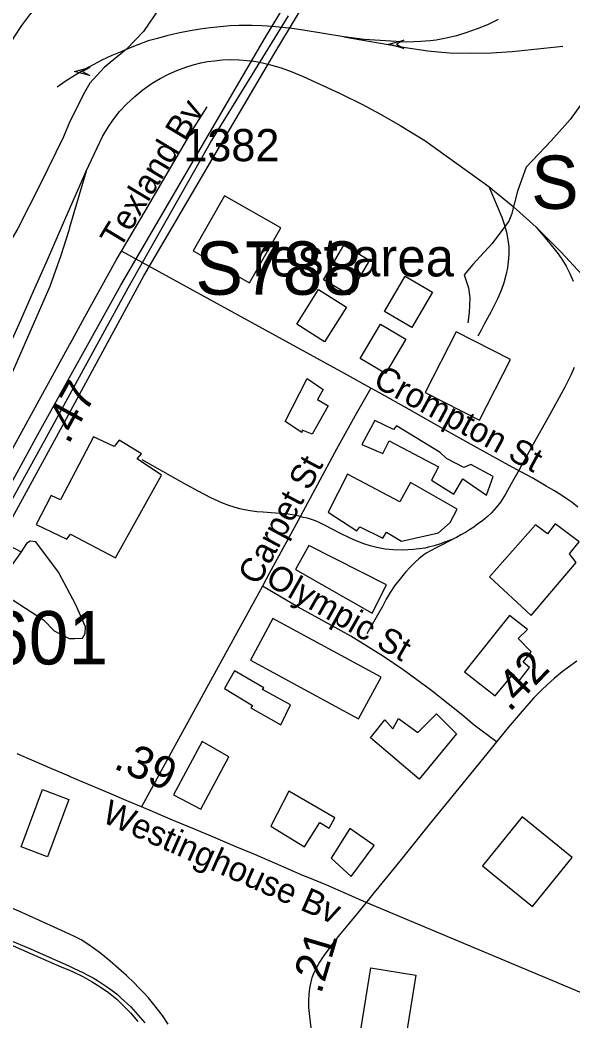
# Model space of a CAD drawing. Extents: x 1383679 to 1536984, y 460658 to 651027.
# Drawn here: x 1425883 to 1428024, y 500514 to 504390 of the extents above; entities that cross this region are included whole.
import ezdxf

# ---------------------------------------------------------------- set-up
doc = ezdxf.new("R2010")
doc.units = 0
for name, color, linetype in [('Default', 7, 'Continuous'), ('Exist Cultural Warehouse Building Footprint', 7, 'Continuous'), ('Exist Hydrographic Misc Water Feature', 7, 'Continuous'), ('Exist Railroad Mainline', 7, 'Continuous'), ('Exist Railroad Spur', 7, 'Continuous'), ('Exist Road Non-System Type 51', 7, 'Continuous'), ('Exist Road Non-System Type 51 Label', 7, 'Continuous'), ('Exist Road Primary Interstate Ramp 1 Lane Attributed', 7, 'Continuous'), ('Exist Road Primary Interstate Structure Ovrhead Sign Attributed CELL', 7, 'Continuous'), ('Exist Road Primary Interstate Structure Ovrhead Sign Number Label', 7, 'Continuous'), ('Exist Road Secondary Mileage Hundredths English Label', 7, 'Continuous'), ('Exist Road Secondary Structure Standard Bridge Number Label', 7, 'Continuous'), ('Exist Road Secondary Type 51 Attributed', 7, 'Continuous'), ('Exist Road Secondary Type 51 Label', 7, 'Continuous'), ('Exist Road Secondary Type 51 Number Label', 7, 'Continuous'), ('Exist Utilities Electrical Transmission Line', 7, 'Continuous')]:
    doc.layers.add(name, color=color, linetype=linetype)

msp = doc.modelspace()

# ---------------------------------------------------------------- linework, layer by layer
at = {"layer": 'Exist Cultural Warehouse Building Footprint'}
for points in [[(1426675.1, 503708.4), (1426553.7, 503495), (1426771.6, 503371), (1426893, 503584.4), (1426675.1, 503708.4)], [(1427137.1, 503517.7), (1427237, 503459.6), (1427158.2, 503324.4), (1427058.4, 503382.5), (1427137.1, 503517.7)], [(1427374.8, 503396.9), (1427480.3, 503334.7), (1427399.7, 503197.9), (1427294.2, 503260.2), (1427374.8, 503396.9)], [(1427039.4, 503344.8), (1427147.4, 503276.4), (1427062.4, 503142.2), (1426954.4, 503210.6), (1427039.4, 503344.8)], [(1427279, 503211), (1427377.2, 503152.6), (1427298.1, 503019.4), (1427199.9, 503077.8), (1427279, 503211)], [(1427452.1, 502946.5), (1427662.2, 502838.9), (1427782.2, 503073.4), (1427572.2, 503180.9), (1427452.1, 502946.5)], [(1426995.3, 503000.9), (1427056.6, 502958.1), (1427035.6, 502919), (1427075.8, 502894.9), (1427014.5, 502785.2), (1426976.2, 502800), (1426974.2, 502790.7), (1426909.1, 502833.5), (1426995.3, 503000.9)], [(1427257, 502838.1), (1427206.3, 502744.5), (1427288.4, 502709.3), (1427312.5, 502758.5), (1427503.3, 502657.8), (1427476.7, 502606.3), (1427563.6, 502552.4), (1427597.4, 502610.9), (1427689.2, 502547.7), (1427715.7, 502620.3), (1427628.8, 502667.2), (1427602.3, 502655.4), (1427534.6, 502690.6), (1427510.5, 502714), (1427341.5, 502817.1), (1427329.4, 502803), (1427257, 502838.1)], [(1426003.8, 502546.5), (1425945.8, 502434.1), (1426064.2, 502377.9), (1426078.6, 502396.6), (1426252.5, 502305.3), (1426431.2, 502626.2), (1426337, 502689.4), (1426353.9, 502708.1), (1426267, 502762), (1426247.7, 502736.3), (1426168, 502773.7), (1426040, 502530.1), (1426003.8, 502546.5)], [(1427150.7, 502629.7), (1427075.9, 502482.1), (1427186.9, 502409.5), (1427199, 502425.9), (1427288.4, 502381.4), (1427302.8, 502404.8), (1427360.8, 502369.7), (1427503.3, 502402.5), (1427549.1, 502442.3), (1427575.7, 502493.8), (1427394.6, 502596.9), (1427353.6, 502521.9), (1427150.7, 502629.7)], [(1427701.3, 502231.5), (1427863, 502081.6), (1428036.9, 502287.7), (1428010.3, 502320.5), (1428049, 502367.3), (1427954.8, 502437.6), (1427925.8, 502397.8), (1427879.9, 502432.9), (1427701.3, 502231.5)], [(1427001, 502353.3), (1426950.3, 502259.6), (1427247.3, 502090.9), (1427302.8, 502201), (1427001, 502353.3)], [(1427778.5, 502081.6), (1427604.7, 501863.7), (1427723, 501770), (1427793, 501854.3), (1427812.3, 501823.9), (1427855.8, 501880.1), (1427831.6, 501901.2), (1427863, 501941), (1427812.3, 501992.5), (1427848.5, 502027.7), (1427778.5, 502081.6)], [(1426774.9, 501908.7), (1427193.8, 501681.2), (1427281.4, 501842.5), (1426862.5, 502070), (1426774.9, 501908.7)], [(1426713.7, 501867.2), (1426675.1, 501799.3), (1426783.7, 501733.7), (1426776.5, 501724.3), (1426892.4, 501658.7), (1426931, 501736), (1426822.3, 501794.6), (1426827.2, 501801.6), (1426713.7, 501867.2)], [(1427240.1, 501607.2), (1427295.6, 501677.5), (1427327, 501642.4), (1427348.7, 501682.2), (1427423.6, 501628.3), (1427496, 501700.9), (1427573.3, 501623.6), (1427428.4, 501447.9), (1427240.1, 501607.2)], [(1426588.1, 501593.2), (1426477.1, 501387), (1426583.3, 501330.8), (1426692, 501534.6), (1426588.1, 501593.2)], [(1425970, 501406.9), (1426071.8, 501369.1), (1425989.3, 501146.9), (1425887.5, 501184.8), (1425970, 501406.9)], [(1426923.8, 501401.1), (1426853.7, 501265.2), (1426984.1, 501185.6), (1427044.5, 501279.3), (1427080.7, 501258.2), (1427102.4, 501298), (1426923.8, 501401.1)], [(1427827.8, 501301.5), (1427673.4, 501111.5), (1427867.6, 500953.8), (1428021.9, 501143.8), (1427827.8, 501301.5)], [(1427160.4, 501255.9), (1427087.9, 501141.1), (1427165.2, 501070.8), (1427254.6, 501190.3), (1427160.4, 501255.9)], [(1427241.6, 500716.4), (1427415.5, 500688.3), (1427332.6, 500175.5), (1427158.7, 500203.6), (1427241.6, 500716.4)]]:
    msp.add_lwpolyline(points, dxfattribs=at)
at = {"layer": 'Exist Hydrographic Misc Water Feature'}
for points in [[(1426424.9, 504437.8), (1426361.1, 504344.7), (1426295.6, 504276.2), (1426208.3, 504205.7), (1426153, 504144.5), (1426132.4, 504108.8), (1426076, 503995.9), (1426051, 503936.5), (1425961.3, 503752), (1425874, 503581.5), (1425774.6, 503413.6), (1425721.2, 503340.8), (1425667.4, 503251.6), (1425613.1, 503132.9), (1425566.1, 502977.1), (1425536.2, 502888.3), (1425532.4, 502796.5), (1425537.1, 502725.8), (1425565.1, 502629.2), (1425617.1, 502522.3), (1425691.4, 502428.9), (1425764.2, 502373.3), (1425843.9, 502352), (1425887.5, 502329)], [(1428171.8, 504439.5), (1428156.2, 504361.8), (1428155.8, 504335.6), (1428151.1, 504302.1), (1428146.5, 504277.5), (1428124.6, 504177.9), (1428070.8, 504082.9), (1428013.2, 504004.5), (1427939.5, 503921.4), (1427843.5, 503819.2), (1427809.6, 503726.3), (1427786, 503636.5), (1427775.4, 503610.5), (1427711.6, 503523.9), (1427636.1, 503441.8), (1427603.3, 503402.2), (1427620.3, 503351.8), (1427625.5, 503313.2), (1427622.4, 503255.8), (1427617.6, 503215.7)], [(1425887.5, 502329), (1425821.6, 502235.9), (1425794.7, 502188.9), (1425796.3, 502170.8), (1425855.8, 502141.7), (1425974.4, 502065.4), (1426015.5, 502021.9), (1426039.3, 502009.9), (1426073.1, 501992.9), (1426095, 501992.4), (1426125, 501994.3), (1426135.4, 502012.2), (1426135.9, 502038.4), (1426099.5, 502122.8), (1426032, 502249.7), (1425944.3, 502368), (1425922.3, 502370.1), (1425908.1, 502360.5), (1425887.5, 502329)]]:
    msp.add_lwpolyline(points, dxfattribs=at)
at = {"layer": 'Exist Railroad Mainline'}
for points in [[(1426138.5, 503803.5), (1426202.4, 503938.2), (1426223.7, 503974.3), (1426244, 504003.3), (1426268.7, 504034.7), (1426295.3, 504063.3), (1426327.6, 504093.9), (1426357.9, 504119.7), (1426394.5, 504144.3), (1426425.1, 504163.2), (1426458, 504180.3), (1426490.1, 504193.9), (1426524.5, 504207.1), (1426553.7, 504215.8), (1426582.8, 504223.4), (1426609.4, 504228.4), (1426636.3, 504232.1), (1426666.4, 504235.3), (1426698.2, 504236.6), (1426732.2, 504236), (1426761, 504233.4), (1426789.6, 504229.7), (1426821.4, 504223.8), (1426852.4, 504216.3), (1426894.6, 504204.3), (1426933.4, 504190), (1426979.1, 504170.6), (1427040.8, 504143), (1427122.9, 504104.5), (1427207.2, 504063.3), (1427278.4, 504025), (1427355.4, 503981), (1427450.6, 503922.5), (1427698.4, 503744.6)], [(1426138.5, 503803.5), (1426202.4, 503938.2), (1426223.7, 503974.3), (1426244, 504003.3), (1426268.7, 504034.7), (1426295.3, 504063.3), (1426327.6, 504093.9), (1426357.9, 504119.7), (1426394.5, 504144.3), (1426425.1, 504163.2), (1426458, 504180.3), (1426490.1, 504193.9), (1426524.5, 504207.1), (1426553.7, 504215.8), (1426582.8, 504223.4), (1426609.4, 504228.4), (1426636.3, 504232.1), (1426666.4, 504235.3), (1426698.2, 504236.6), (1426732.2, 504236), (1426761, 504233.4), (1426789.6, 504229.7), (1426821.4, 504223.8), (1426852.4, 504216.3), (1426894.6, 504204.3), (1426933.4, 504190), (1426979.1, 504170.6), (1427040.8, 504143), (1427122.9, 504104.5), (1427207.2, 504063.3), (1427278.4, 504025), (1427355.4, 503981), (1427450.6, 503922.5), (1427698.4, 503744.6)], [(1425447, 502235.4), (1425492.7, 502338), (1425551, 502471.5), (1425580.8, 502540.9), (1425633.6, 502656.6), (1425690.2, 502785), (1425738.5, 502896.1), (1425791.5, 503013.5), (1425836.8, 503116.6), (1425885.6, 503226.6), (1425934.5, 503338.2), (1425988.7, 503459.7), (1426051, 503603.7), (1426138.5, 503803.5)], [(1427698.4, 503744.6), (1427792.9, 503666.7), (1427881.5, 503586.4)], [(1427881.5, 503586.4), (1427978.3, 503490), (1428058.6, 503403.6), (1428144.8, 503300.1), (1428232.5, 503192.9)]]:
    msp.add_lwpolyline(points, dxfattribs=at)
at = {"layer": 'Exist Railroad Spur'}
for points in [[(1426138.5, 503803.5), (1426075, 503585.6), (1426071.4, 503573.8), (1426041.3, 503476.6), (1425998.2, 503356.6), (1425720.3, 502724.6), (1425684.8, 502648.5), (1425658.6, 502594.6), (1425641.2, 502563), (1425619.6, 502528.8), (1425585.8, 502474.4), (1425548.9, 502413.6), (1425507, 502345.6), (1425447, 502235.4)], [(1427698.4, 503744.6), (1427749.1, 503625), (1427759.5, 503595.1), (1427766.5, 503567.6), (1427772.7, 503538.3), (1427776.2, 503510.6), (1427776.4, 503480.9), (1427773.6, 503452.6), (1427770.3, 503429.6), (1427764.5, 503400.3), (1427757.1, 503370.9), (1427746.5, 503341), (1427732.6, 503309.2), (1427706, 503257.2), (1427680.4, 503210.8), (1427668.5, 503187.2), (1427655.7, 503165)], [(1427881.5, 503586.4), (1427930.2, 503530.5), (1427966.6, 503483.3), (1427983.7, 503459), (1427997.5, 503435.2), (1428012.3, 503406.8), (1428025.1, 503377.8)], [(1428029.6, 503042.8), (1428016.6, 503012.9), (1427993.2, 502966.7), (1427934.5, 502861.3), (1427870.4, 502745.3), (1427816, 502647), (1427785.5, 502592.3), (1427763.2, 502552.1), (1427744, 502521.7), (1427727.3, 502500.3), (1427709.2, 502480), (1427692.1, 502464.6), (1427673.7, 502449.3), (1427656.5, 502436.5), (1427640.7, 502424.4), (1427623.4, 502413.8), (1427608.1, 502404.1), (1427590.6, 502394.2), (1427572.8, 502384.5), (1427552.5, 502375.4), (1427531.3, 502367.2), (1427507.2, 502358.7), (1427486.6, 502352.3), (1427465, 502346.9), (1427450.7, 502343.4), (1427440.6, 502341.9), (1427405.4, 502338), (1427364.5, 502334.6), (1427328.4, 502335.8), (1427296.9, 502339.5), (1427264.3, 502345.8), (1427239.4, 502352.3), (1427214.3, 502360), (1427191, 502368.9), (1427163.6, 502380.3), (1427121.8, 502400.7), (1427064.1, 502430.9), (1427043.6, 502441.3), (1427027, 502448.8), (1427011.6, 502454), (1426995.7, 502458.6), (1426979.6, 502462.3), (1426963.7, 502466.6), (1426938.6, 502472.4), (1426912.9, 502476.3), (1426888.7, 502477.6), (1426856, 502480), (1426824.9, 502481.7), (1426799.4, 502483.4), (1426774.2, 502487.3), (1426752.8, 502490.8), (1426733.9, 502494.7), (1426712.6, 502501.8), (1426691.8, 502508.3), (1426664.8, 502518.7), (1426622.5, 502538.1), (1426575.3, 502563), (1426527.4, 502588.2), (1426466, 502623.3), (1426355.6, 502684.8)], [(1427564.7, 502380.9), (1427520.6, 502357.4), (1427494, 502344.5), (1427474.7, 502334.1), (1427456.1, 502323.5), (1427441.4, 502312.9), (1427427.8, 502302.1), (1427414, 502289.4), (1427395.2, 502270.6), (1427376, 502249.2), (1427355.2, 502223.7), (1427333.6, 502196.5), (1427317, 502171.2), (1427301.2, 502145.2), (1427287, 502116.5), (1427262.7, 502074.6), (1427226.6, 502010.4)], [(1425769.3, 500838.5), (1425920.3, 500773.3), (1426015.2, 500731.6), (1426051.7, 500716.9), (1426075, 500707), (1426088.7, 500701.1), (1426126.1, 500683.1), (1426162.2, 500661.5), (1426193.5, 500642.1), (1426225.9, 500620.2), (1426257.5, 500594.7), (1426285.3, 500568.2), (1426310.4, 500541.4), (1426339.1, 500508.8)], [(1425836.3, 500826.6), (1425923.8, 500789.4), (1425995.3, 500757.3), (1426049.2, 500734.1), (1426075, 500722.4), (1426092.6, 500714.3), (1426123.5, 500700), (1426145.9, 500688.5), (1426166, 500677.3), (1426182.9, 500667.2), (1426202.1, 500655), (1426225.7, 500639.5), (1426245.2, 500625), (1426260.1, 500613.5), (1426275.2, 500599.3), (1426311.7, 500564.7), (1426366.4, 500503.3)]]:
    msp.add_lwpolyline(points, dxfattribs=at)
at = {"layer": 'Exist Road Non-System Type 51'}
for points in [[(1427242, 502963.1), (1427139.4, 503020), (1426276.2, 503493.6)], [(1427242, 502963.1), (1427179.7, 502854.3), (1427108.5, 502726.7), (1426959.6, 502449.7), (1426847.8, 502244.2), (1426821.4, 502196)], [(1428043.3, 502501.4), (1428021.7, 502519.7), (1428002, 502533.3), (1427973.5, 502552.1), (1427949.9, 502566.8), (1427920.3, 502583.7), (1427868.5, 502613.5), (1427788.9, 502656.9), (1427653.5, 502732.2), (1427530.3, 502800.6), (1427389.8, 502880.5), (1427274.8, 502944.9), (1427242, 502963.1)], [(1426821.4, 502196), (1426642.6, 501869.1), (1426482.8, 501577.1), (1426353.9, 501339.9)], [(1427727.9, 501591.9), (1427642, 501657.3), (1427597.7, 501694.5), (1427540.5, 501739.5), (1427472.5, 501794.4), (1427366.5, 501870.8), (1427291, 501922.9), (1427163.5, 502002), (1427065.7, 502055.7), (1426959.5, 502114.8), (1426821.4, 502196)], [(1426457.1, 500497.5), (1426434.1, 500531.4), (1426401.3, 500574.6), (1426380, 500599.5), (1426361.5, 500620.2), (1426343.3, 500639.3), (1426325, 500657.9), (1426294.9, 500686.8), (1426264.5, 500713.9), (1426231.4, 500742.7), (1426196.2, 500771.3), (1426171.4, 500790.2), (1426141.3, 500810.9), (1426119.3, 500824.3), (1426096.4, 500836.2), (1426075, 500847.3), (1426043.7, 500861.3), (1425986.1, 500886.8), (1425890.1, 500930.4), (1425793.8, 500972.7), (1425700.9, 501013.2), (1425581, 501066), (1425533.1, 501085.7), (1425500.3, 501100.8)]]:
    msp.add_lwpolyline(points, dxfattribs=at)
at = {"layer": 'Exist Road Primary Interstate Ramp 1 Lane Attributed'}
for points in [[(1426011.4, 504507), (1425983, 504479), (1425954.6, 504450.9), (1425920, 504410), (1425888.5, 504368), (1425859.2, 504323.1), (1425834.8, 504283.4), (1425813.8, 504245.7), (1425787.1, 504197.6), (1425753.6, 504129.2), (1425456.4, 503554.4)], [(1426979, 504350), (1426936.2, 504356.4), (1426899.2, 504360.3), (1426860, 504364.6), (1426820.1, 504366.7), (1426780.3, 504368.8), (1426730.2, 504368.6), (1426697.2, 504366.5), (1426619.4, 504359.5), (1426580.4, 504354.2), (1426541.3, 504347.9), (1426501.6, 504340.1), (1426455.6, 504329.5), (1426415.4, 504318.5), (1426379.6, 504308.7), (1426338.9, 504293.9), (1426302.6, 504278.9), (1426276.7, 504268.2), (1426238.9, 504252.6), (1426199.9, 504233.7), (1426148.9, 504207.1), (1426096.1, 504176.5), (1426057.3, 504150.9), (1426027.3, 504129.2)], [(1427734.8, 504391.7), (1427693.9, 504371.2), (1427653.7, 504355.3), (1427609.6, 504339.6), (1427573.4, 504328.2), (1427533.6, 504319.1), (1427495, 504311.7), (1427471.6, 504309.3), (1427435.7, 504306.5), (1427380.6, 504303.7), (1427216.1, 504314.1), (1427136.5, 504324), (1426979, 504350)], [(1427136.5, 504324), (1427375.8, 504283.7), (1427462.5, 504270.4), (1427501.7, 504265.9), (1427546.7, 504263.1), (1427629.3, 504261.2), (1427708, 504262.2), (1427788.6, 504267.4), (1427985.4, 504288.1)]]:
    msp.add_lwpolyline(points, dxfattribs=at)
at = {"layer": 'Exist Road Primary Interstate Structure Ovrhead Sign Attributed CELL'}
for points in [[(1427369.8, 504279.7), (1427310.9, 504295.5), (1427369.8, 504311.3), (1427341.4, 504295.5)], [(1426153.3, 504174.7), (1426094.4, 504190.5), (1426153.3, 504206.3), (1426124.9, 504190.5)]]:
    msp.add_lwpolyline(points, close=True, dxfattribs=at)
at = {"layer": 'Exist Road Secondary Type 51 Attributed'}
for points in [[(1425331.8, 501786.9), (1425367.1, 501841.2), (1426075, 503131), (1426077, 503134.6), (1426134.4, 503239.6), (1426255.5, 503458.6), (1426276.2, 503493.6), (1426368.1, 503648.8), (1426559.2, 503975.2), (1426608.1, 504052.6)], [(1428039.2, 501904.5), (1428006.5, 501881.2), (1427982.5, 501863), (1427951.7, 501837.3), (1427926.1, 501814.2), (1427902, 501792.3), (1427873.2, 501762.7), (1427836, 501719.5), (1427773, 501647.3), (1427727.9, 501591.9), (1427707.2, 501566.5), (1427582.1, 501412.3), (1427467.4, 501272.4), (1427359.3, 501136.7), (1427301.9, 501066), (1427255, 501008.2), (1427223.8, 500970.2)], [(1427223.8, 500970.2), (1427070.6, 501036.2), (1426998.9, 501066), (1426978.1, 501074.7), (1426872.3, 501120.1), (1426792.9, 501155.1), (1426716.5, 501186.6), (1426638.7, 501220.3), (1426558.1, 501253.6), (1426473.5, 501289.3), (1426395.3, 501322.6), (1426353.9, 501339.9), (1426303, 501361.2), (1426228.3, 501393), (1426147.9, 501427.2), (1426075, 501458.5), (1426071, 501460.2), (1426006.1, 501487.4), (1425937.9, 501517.3), (1425872, 501545.2)], [(1427223.8, 500970.2), (1427196.2, 500936.6), (1427145.6, 500875.9), (1427119.7, 500844.3), (1427096.1, 500813.7), (1427078.5, 500790.4), (1427057, 500760.3), (1427042.6, 500738.3), (1427030.7, 500718), (1427020.9, 500697.1), (1427013.4, 500678), (1427009, 500662), (1427004.2, 500637.6), (1427001.5, 500614.6), (1427000, 500588.5), (1427000.4, 500563.1), (1427003.6, 500527.8), (1427009.1, 500483.7), (1427015.4, 500437.7), (1427026.1, 500362.4), (1427041.7, 500261.5), (1427060.9, 500130.1), (1427082.1, 499988), (1427095.1, 499898.2)], [(1430190.6, 500694.2), (1430050.4, 500722.8), (1430021.6, 500729.9), (1429997.3, 500735.4), (1429969.1, 500741.2), (1429920.9, 500750.4), (1429788.9, 500772.6), (1429486.8, 500823.6), (1429210.8, 500861.1), (1429126.6, 500852.4), (1429006.3, 500814.4), (1428904.1, 500788.2), (1428568.7, 500667.5), (1428278.4, 500565.1), (1428195.5, 500561.4), (1427223.8, 500970.2)]]:
    msp.add_lwpolyline(points, dxfattribs=at)
at = {"layer": 'Exist Utilities Electrical Transmission Line'}
for points in [[(1423451.8, 498205.8), (1423786.3, 498826.7), (1424112, 499407.9), (1424400.9, 499941.7), (1424728.9, 500542.8), (1425073.7, 501177.4), (1425347.8, 501671.7), (1425663.5, 502256.8), (1425952.2, 502782.9), (1426273.9, 503362.1), (1426530.7, 503802.5), (1426829.1, 504316.2), (1427137.4, 504825.8)], [(1423138.6, 497456.5), (1423474.9, 498069.2), (1423730.4, 498533.9), (1424085.5, 499186.3), (1424399.2, 499759.7), (1424694.1, 500303.4), (1424949.8, 500780.1), (1425284.4, 501409), (1425569.1, 501941), (1425830.9, 502419.3), (1426055.1, 502830.6), (1426362.6, 503398.1), (1426629.8, 503854.5), (1426865.9, 504255.4), (1427163.9, 504753.2)], [(1423338, 497916.1), (1423701.3, 498582.5), (1424041.7, 499197.4), (1424324.3, 499715.3), (1424666.9, 500342), (1425020.1, 500998.6), (1425325.8, 501572.1), (1425635.1, 502139.5), (1425977.8, 502758.3), (1426301.7, 503351.5), (1426621, 503914.6), (1426923, 504406.3)]]:
    msp.add_lwpolyline(points, dxfattribs=at)

# ---------------------------------------------------------------- texts
at = {"layer": 'Default'}
msp.add_text('rest area', height=147.64, dxfattribs=at).set_placement((1426784.6, 503396.1))
at = {"layer": 'Exist Road Non-System Type 51 Label'}
for s, rotation, p in [('Crompton St', 331.6153, (1427245.3, 502973.3)), ('Carpet St', 61.851, (1426805.9, 502194.7)), ('Olympic St', 330.4229, (1426828, 502205.4))]:
    msp.add_text(s, height=95, rotation=rotation, dxfattribs=at).set_placement(p)
at = {"layer": 'Exist Road Primary Interstate Structure Ovrhead Sign Number Label'}
for s, p in [('S895', (1427862.3, 503657.8)), ('S788', (1426562, 503324.9))]:
    msp.add_text(s, height=206.69, dxfattribs=at).set_placement(p)
at = {"layer": 'Exist Road Secondary Mileage Hundredths English Label'}
for s, rotation, p in [('.47', 61.3039, (1426070.8, 502741.8)), ('.42', 45.7293, (1427778.2, 501704.9)), ('.39', 336.8411, (1426240.6, 501490.8)), ('.21', 73.538, (1427048.7, 500611.8))]:
    msp.add_text(s, height=125, rotation=rotation, dxfattribs=at).set_placement(p)
at = {"layer": 'Exist Road Secondary Structure Standard Bridge Number Label'}
msp.add_text('601', height=206.69, dxfattribs=at).set_placement((1425762.8, 501892.2))
at = {"layer": 'Exist Road Secondary Type 51 Label'}
for s, rotation, p in [('Texland Bv', 58.8969, (1426269.1, 503499.5)), ('Westinghouse Bv', 336.1041, (1426194.8, 501283.8))]:
    msp.add_text(s, height=95, rotation=rotation, dxfattribs=at).set_placement(p)
at = {"layer": 'Exist Road Secondary Type 51 Number Label'}
msp.add_text('1382', height=125, dxfattribs=at).set_placement((1426515.5, 503842.4))

doc.saveas('drawing.dxf')
